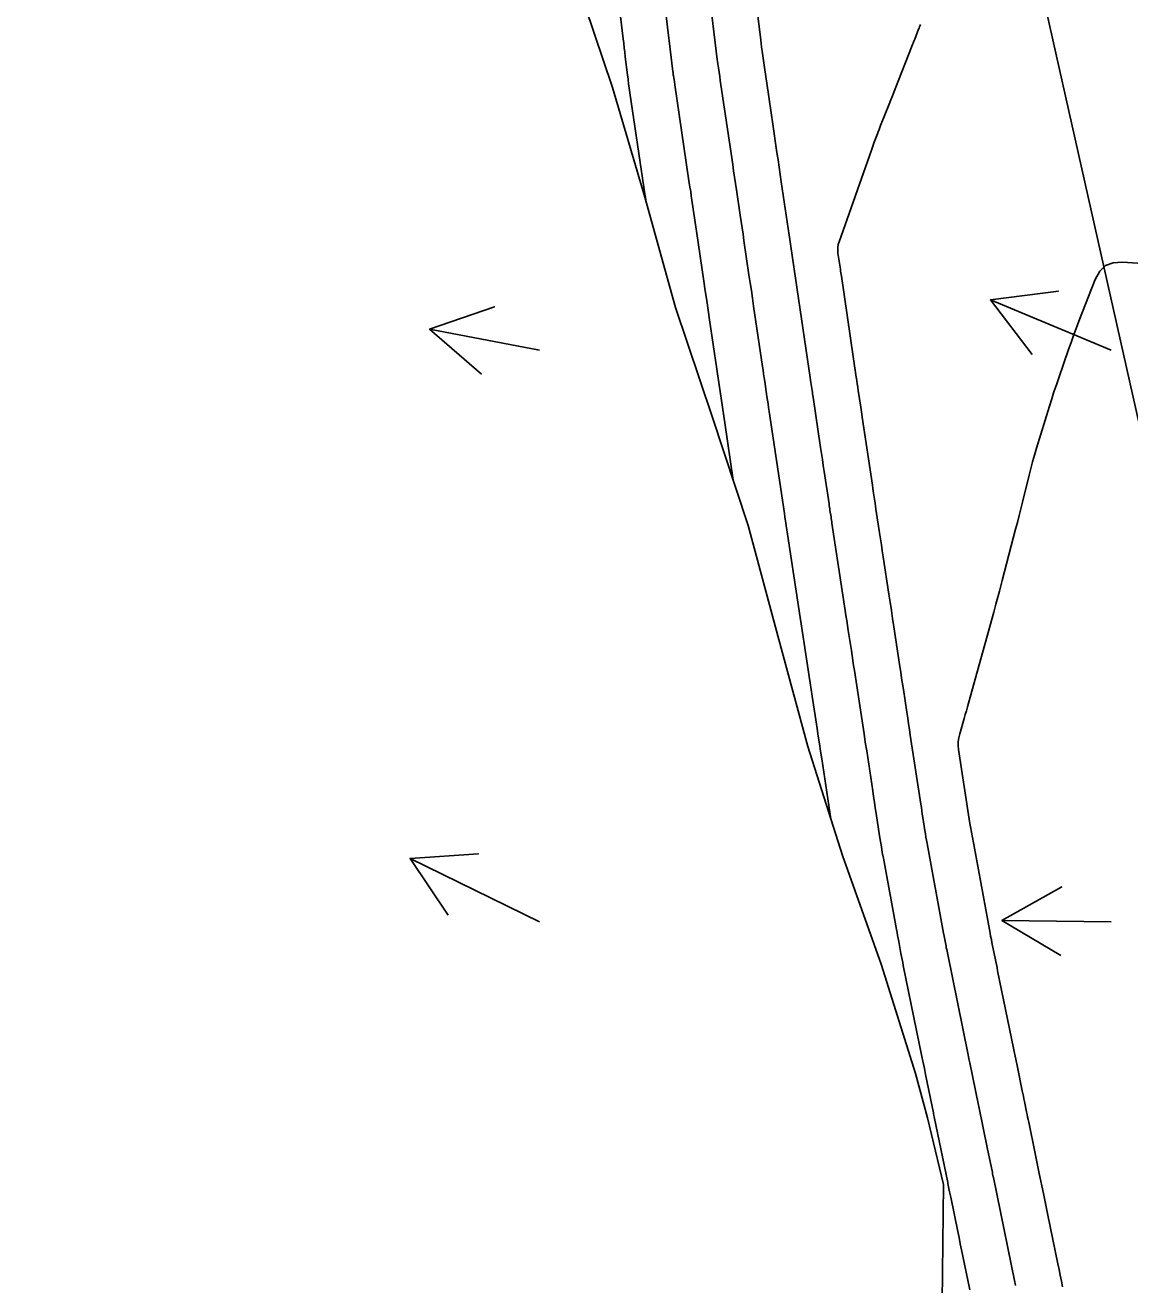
# Model space of a CAD drawing. Extents: x 954385 to 988206, y 1868364 to 1924553.
# Drawn here: x 958062.1 to 958158.8, y 1918237.2 to 1918347.4 of the extents above; entities that cross this region are included whole.
import ezdxf

# ---------------------------------------------------------------- set-up
doc = ezdxf.new("R2010")
doc.units = 0
for name, color, linetype in [('Default', 7, 'Continuous'), ('Ex_Major Contours', 7, 'Continuous'), ('Ex_Minor Contours', 7, 'Continuous'), ('Perimeter', 7, 'Continuous'), ('Slopes', 7, 'Continuous')]:
    doc.layers.add(name, color=color, linetype=linetype)

msp = doc.modelspace()

# ---------------------------------------------------------------- linework, layer by layer
at = {"layer": 'Default'}
msp.add_line((958200.6, 1918129.72), (957843.86, 1919719.4), dxfattribs=at)
at = {"layer": 'Ex_Major Contours'}
msp.add_lwpolyline([(958124.08, 1918307.55), (958123.33, 1918312.58), (958123.27, 1918312.97), (958123.22, 1918313.36), (958123.16, 1918313.75), (958123.1, 1918314.14), (958122.87, 1918315.71), (958122.81, 1918316.1), (958122.75, 1918316.49), (958122.7, 1918316.88), (958122.64, 1918317.27), (958122, 1918321.59), (958121.88, 1918322.43), (958121.75, 1918323.28), (958121.63, 1918324.13), (958121.5, 1918324.98), (958120.86, 1918329.35), (958120.8, 1918329.74), (958120.74, 1918330.12), (958120.69, 1918330.51), (958120.63, 1918330.89), (958120.4, 1918332.43), (958120.35, 1918332.82), (958120.29, 1918333.2), (958120.23, 1918333.59), (958120.17, 1918333.97), (958118.96, 1918342.15), (958118.92, 1918342.44), (958118.85, 1918342.93), (958118.83, 1918343.03), (958118.82, 1918343.12), (958118.81, 1918343.22), (958118.8, 1918343.32), (958118.56, 1918345.28), (958118.47, 1918345.99), (958118.39, 1918346.71), (958117.7, 1918352.41)], dxfattribs=at)
at = {"layer": 'Ex_Minor Contours'}
for points in [[(958144.77, 1918236.72), (958144.17, 1918239.67), (958144.05, 1918240.21), (958143.94, 1918240.75), (958143.83, 1918241.29), (958143.72, 1918241.83), (958143.11, 1918244.82), (958143.08, 1918244.94), (958143.06, 1918245.06), (958143.03, 1918245.18), (958143.01, 1918245.3), (958142.86, 1918246.02), (958142.85, 1918246.1), (958141.67, 1918251.85), (958141.64, 1918251.97), (958141.6, 1918252.16), (958141.59, 1918252.22), (958140.91, 1918255.57), (958140.8, 1918256.09), (958140.69, 1918256.61), (958140.66, 1918256.74), (958140.64, 1918256.87), (958140.61, 1918257), (958140.58, 1918257.13), (958138.95, 1918265.1), (958138.9, 1918265.37), (958138.85, 1918265.63), (958138.8, 1918265.89), (958138.75, 1918266.15), (958138.56, 1918267.2), (958138.51, 1918267.47), (958138.46, 1918267.73), (958138.41, 1918267.99), (958138.36, 1918268.25), (958137.21, 1918274.49), (958137.12, 1918274.98), (958137.04, 1918275.47), (958136.95, 1918275.96), (958136.88, 1918276.45), (958136.58, 1918278.41), (958136.5, 1918278.9), (958136.43, 1918279.39), (958136.36, 1918279.88), (958136.28, 1918280.38), (958135.75, 1918283.88), (958135.63, 1918284.63), (958135.52, 1918285.38), (958135.41, 1918286.13), (958135.29, 1918286.87), (958134.68, 1918290.9), (958134.61, 1918291.34), (958134.54, 1918291.78), (958134.48, 1918292.22), (958134.41, 1918292.65), (958134.14, 1918294.41), (958134.08, 1918294.85), (958134.01, 1918295.29), (958133.94, 1918295.73), (958133.87, 1918296.17), (958132.71, 1918303.79), (958132.69, 1918303.93), (958132.67, 1918304.07), (958132.65, 1918304.21), (958132.63, 1918304.35), (958132.54, 1918304.92), (958132.52, 1918305.06), (958132.5, 1918305.2), (958132.48, 1918305.34), (958132.46, 1918305.48), (958132.03, 1918308.33), (958131.95, 1918308.85), (958131.88, 1918309.38), (958131.8, 1918309.9), (958131.72, 1918310.42), (958131.06, 1918314.83), (958131.04, 1918314.97), (958131.02, 1918315.11), (958131, 1918315.26), (958130.98, 1918315.4), (958130.87, 1918316.11), (958130.81, 1918316.54), (958129.68, 1918324.24), (958129.62, 1918324.64), (958129.56, 1918325.04), (958129.5, 1918325.43), (958129.44, 1918325.83), (958129.21, 1918327.42), (958129.15, 1918327.81), (958129.09, 1918328.21), (958129.03, 1918328.61), (958128.97, 1918329), (958128.28, 1918333.67), (958128.19, 1918334.31), (958128.09, 1918334.96), (958128, 1918335.6), (958127.9, 1918336.24), (958127.51, 1918338.91), (958127.42, 1918339.51), (958127.33, 1918340.1), (958127.24, 1918340.7), (958127.15, 1918341.3), (958126.8, 1918343.68), (958126.72, 1918344.28), (958126.63, 1918344.88), (958126.56, 1918345.47), (958126.48, 1918346.07), (958125.79, 1918351.79)], [(958113.91, 1918350.61), (958114.44, 1918346.19), (958114.49, 1918345.8), (958114.54, 1918345.4), (958114.59, 1918345.01), (958114.63, 1918344.61), (958114.82, 1918343.04), (958114.87, 1918342.64), (958114.92, 1918342.25), (958114.98, 1918341.85), (958115.03, 1918341.46), (958116.37, 1918332.42), (958116.39, 1918332.31), (958116.42, 1918332.07)], [(958132.62, 1918277.92), (958131.82, 1918283.17), (958131.72, 1918283.84), (958131.61, 1918284.5), (958131.51, 1918285.17), (958131.41, 1918285.83), (958130.98, 1918288.67), (958130.89, 1918289.25), (958130.8, 1918289.82), (958130.72, 1918290.39), (958130.63, 1918290.97), (958130.28, 1918293.26), (958130.19, 1918293.84), (958130.1, 1918294.41), (958130.02, 1918294.99), (958129.93, 1918295.56), (958128.62, 1918304.19), (958128.6, 1918304.31), (958128.6, 1918304.35), (958128.55, 1918304.65), (958127.22, 1918313.58), (958127.17, 1918313.91), (958127.12, 1918314.24), (958127.07, 1918314.57), (958127.02, 1918314.89), (958126.83, 1918316.2), (958126.78, 1918316.53), (958126.73, 1918316.86), (958126.68, 1918317.19), (958126.64, 1918317.51), (958125.86, 1918322.79), (958125.76, 1918323.48), (958125.66, 1918324.16), (958125.56, 1918324.84), (958125.45, 1918325.53), (958125.01, 1918328.52), (958124.93, 1918329.08), (958124.85, 1918329.63), (958124.77, 1918330.19), (958124.68, 1918330.74), (958124.36, 1918332.97), (958124.27, 1918333.52), (958124.19, 1918334.08), (958124.11, 1918334.64), (958124.03, 1918335.19), (958123, 1918342.15), (958122.94, 1918342.52), (958122.89, 1918342.89), (958122.78, 1918343.63), (958122.75, 1918343.81), (958122.73, 1918344), (958122.7, 1918344.18), (958122.68, 1918344.37), (958122.21, 1918348.25)], [(958140.47, 1918347.43), (958140.42, 1918347.33), (958140.37, 1918347.23), (958140.33, 1918347.12), (958140.29, 1918347.02), (958139.95, 1918346.16), (958139.88, 1918345.98), (958139.81, 1918345.8), (958139.74, 1918345.62), (958139.67, 1918345.44), (958138.31, 1918341.95), (958138.16, 1918341.58), (958138.01, 1918341.2), (958137.87, 1918340.83), (958137.72, 1918340.46), (958136.97, 1918338.59), (958136.9, 1918338.41), (958136.83, 1918338.23), (958136.76, 1918338.05), (958136.69, 1918337.87), (958136.42, 1918337.15), (958136.36, 1918336.97), (958136.29, 1918336.79), (958136.23, 1918336.61), (958136.16, 1918336.43), (958133.33, 1918328.41), (958133.26, 1918328.17), (958133.23, 1918327.92), (958133.22, 1918327.68), (958133.24, 1918327.43), (958133.45, 1918326.01), (958133.47, 1918325.86), (958133.54, 1918325.42), (958134.84, 1918316.58), (958134.88, 1918316.28), (958134.92, 1918315.99), (958134.97, 1918315.7), (958135.01, 1918315.4), (958135.23, 1918313.94), (958135.32, 1918313.35), (958135.36, 1918313.06), (958136.25, 1918307.12), (958136.33, 1918306.6), (958136.41, 1918306.07), (958136.48, 1918305.55), (958136.56, 1918305.03), (958136.88, 1918302.95), (958136.96, 1918302.42), (958137.04, 1918301.9), (958137.12, 1918301.38), (958137.2, 1918300.86), (958137.69, 1918297.6), (958137.8, 1918296.88), (958137.91, 1918296.16), (958138.02, 1918295.45), (958138.13, 1918294.73), (958138.66, 1918291.25), (958138.74, 1918290.75), (958138.81, 1918290.25), (958138.89, 1918289.75), (958138.96, 1918289.25), (958139.27, 1918287.25), (958139.35, 1918286.75), (958139.42, 1918286.25), (958139.5, 1918285.75), (958139.57, 1918285.26), (958140.49, 1918279.21), (958140.54, 1918278.92), (958140.58, 1918278.64), (958140.62, 1918278.35), (958140.67, 1918278.06), (958140.84, 1918276.92), (958140.89, 1918276.63), (958140.93, 1918276.34), (958140.98, 1918276.06), (958141.03, 1918275.77), (958142.48, 1918267.94), (958142.54, 1918267.65), (958142.59, 1918267.36), (958142.7, 1918266.79), (958142.72, 1918266.65), (958142.75, 1918266.5), (958142.78, 1918266.36), (958142.81, 1918266.22), (958144.64, 1918257.27), (958144.67, 1918257.1), (958144.73, 1918256.82), (958144.75, 1918256.7), (958144.78, 1918256.59), (958145.54, 1918252.88), (958145.56, 1918252.77), (958146.3, 1918249.18), (958146.75, 1918246.98), (958146.77, 1918246.87), (958146.82, 1918246.62), (958146.84, 1918246.54), (958148.72, 1918237.4), (958148.75, 1918237.26), (958148.78, 1918237.11)], [(958163.39, 1918326.29), (958158.13, 1918326.65), (958157.33, 1918326.59), (958156.66, 1918326.33), (958156.14, 1918325.84), (958155.75, 1918325.13), (958154.32, 1918321.46), (958154.08, 1918320.84), (958153.86, 1918320.23), (958153.63, 1918319.62), (958153.42, 1918319), (958152.56, 1918316.53), (958152.35, 1918315.91), (958152.14, 1918315.29), (958151.94, 1918314.67), (958151.75, 1918314.04), (958150.61, 1918310.35), (958150.44, 1918309.76), (958150.27, 1918309.18), (958150.12, 1918308.59), (958149.97, 1918308), (958149.38, 1918305.64), (958149.24, 1918305.05), (958149.09, 1918304.46), (958148.94, 1918303.87), (958148.78, 1918303.28), (958147.62, 1918298.78), (958147.56, 1918298.55), (958147.49, 1918298.31), (958147.43, 1918298.08), (958147.37, 1918297.85), (958147.12, 1918296.93), (958147.06, 1918296.7), (958147, 1918296.47), (958146.94, 1918296.24), (958146.87, 1918296.01), (958144.67, 1918288.06), (958144.58, 1918287.73), (958144.48, 1918287.39), (958144.38, 1918287.05), (958144.29, 1918286.72), (958143.89, 1918285.37), (958143.81, 1918285.03), (958143.77, 1918284.69), (958143.77, 1918284.35), (958143.8, 1918284), (958144.79, 1918277.53), (958144.81, 1918277.38), (958144.84, 1918277.22), (958144.86, 1918277.07), (958144.89, 1918276.91), (958145, 1918276.29), (958145.03, 1918276.14), (958145.06, 1918275.98), (958145.09, 1918275.83), (958145.12, 1918275.67), (958146.55, 1918267.93), (958146.6, 1918267.65), (958146.66, 1918267.38), (958146.71, 1918267.11), (958146.77, 1918266.83), (958146.99, 1918265.74), (958147.05, 1918265.46), (958147.1, 1918265.19), (958147.16, 1918264.91), (958147.21, 1918264.64), (958148.6, 1918257.85), (958148.63, 1918257.72), (958148.66, 1918257.58), (958148.69, 1918257.44), (958148.71, 1918257.31), (958148.83, 1918256.76), (958148.85, 1918256.62), (958148.88, 1918256.48), (958148.91, 1918256.35), (958148.94, 1918256.21), (958149.37, 1918254.12), (958149.41, 1918253.89), (958149.46, 1918253.66), (958149.51, 1918253.43), (958149.55, 1918253.21), (958149.74, 1918252.3), (958149.79, 1918252.07), (958149.83, 1918251.84), (958149.88, 1918251.61), (958149.93, 1918251.39), (958150.49, 1918248.66), (958150.58, 1918248.22), (958150.67, 1918247.78), (958150.76, 1918247.34), (958150.85, 1918246.91), (958151.21, 1918245.15), (958151.3, 1918244.72), (958151.39, 1918244.28), (958151.48, 1918243.84), (958151.57, 1918243.4), (958152.47, 1918238.99), (958152.58, 1918238.49), (958152.68, 1918237.99), (958152.79, 1918237.48), (958152.9, 1918236.98)]]:
    msp.add_lwpolyline(points, dxfattribs=at)
at = {"layer": 'Perimeter'}
msp.add_lwpolyline([(958142.35, 1918235.67), (958142.48, 1918245.95), (958141.06, 1918251.78), (958140.01, 1918255.64), (958137.03, 1918265.22), (958133.64, 1918274.71), (958130.59, 1918284.27), (958127.97, 1918293.93), (958125.39, 1918303.6), (958122.23, 1918313.14), (958119.01, 1918322.67), (958116.35, 1918332.32), (958113.5, 1918341.93), (958110.29, 1918351.46)], dxfattribs=at)
at = {"layer": 'Slopes'}
for points in [[(958157.13, 1918318.93), (958146.58, 1918323.33), (958152.53, 1918324.1), (958146.58, 1918323.33), (958150.22, 1918318.56)], [(958107.13, 1918318.93), (958097.51, 1918320.76), (958103.18, 1918322.74), (958097.51, 1918320.76), (958102.06, 1918316.84)], [(958107.13, 1918268.93), (958095.79, 1918274.47), (958101.78, 1918274.88), (958095.79, 1918274.47), (958099.14, 1918269.49)], [(958157.13, 1918268.93), (958147.59, 1918269.03), (958152.82, 1918271.98), (958147.59, 1918269.03), (958152.75, 1918265.98)]]:
    msp.add_lwpolyline(points, dxfattribs=at)

doc.saveas('drawing.dxf')
